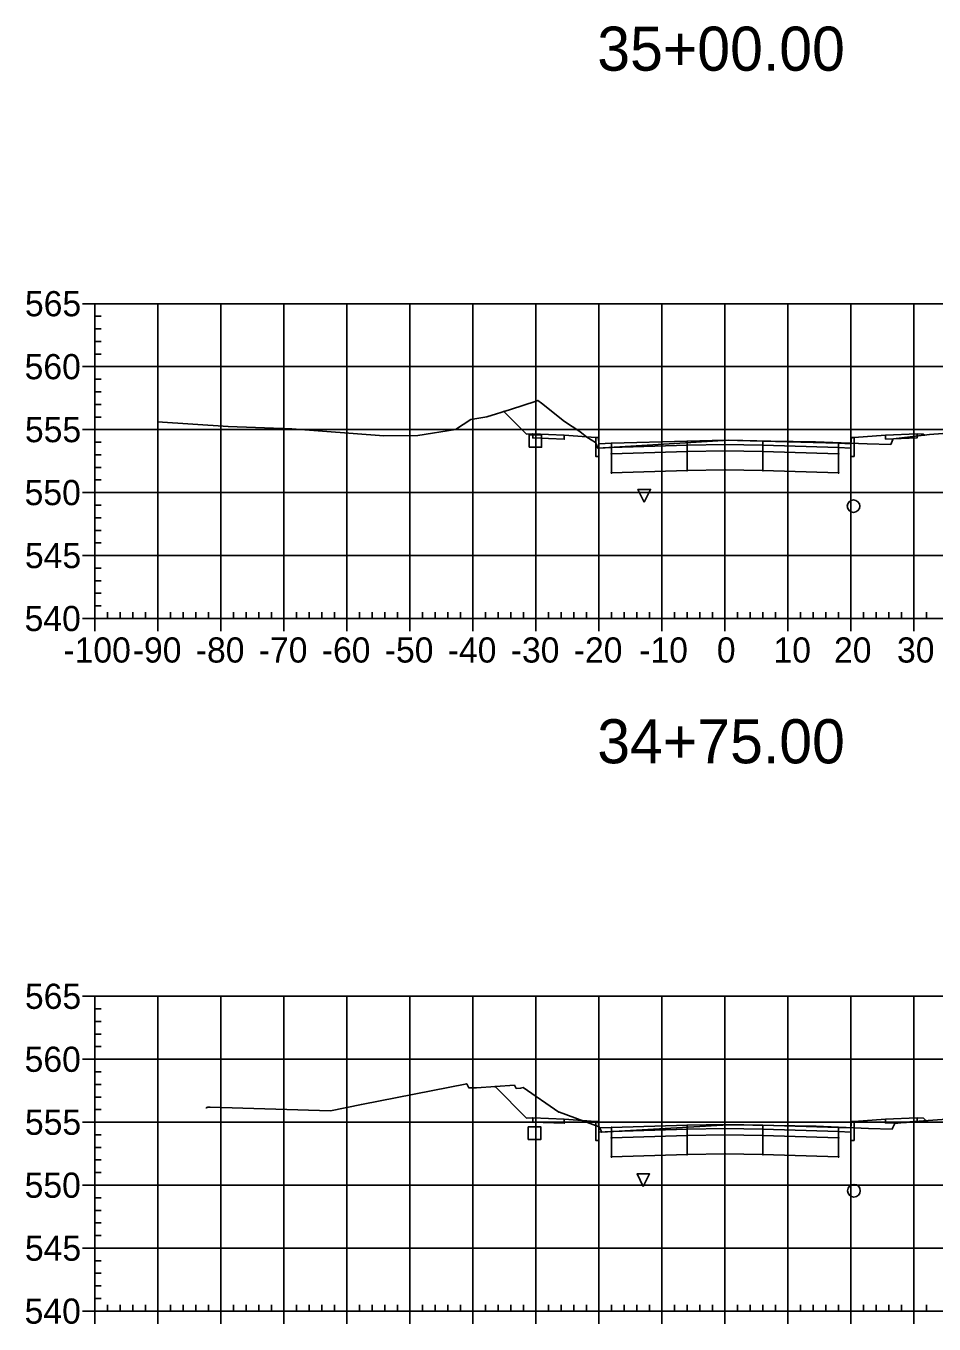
# Model space of a CAD drawing. Extents: x 704834 to 709892, y 372981 to 377533.
# Drawn here: x 709119 to 709263.1, y 376148.8 to 376354.9 of the extents above; entities that cross this region are included whole.
import ezdxf

# ---------------------------------------------------------------- set-up
doc = ezdxf.new("R2010")
doc.units = 0
for name, color, linetype in [('1', 7, 'Continuous'), ('10', 7, 'Continuous'), ('13', 7, 'Continuous'), ('14', 7, 'Continuous'), ('57', 7, 'Continuous'), ('Default_Xsect', 7, 'Continuous'), ('Existing', 7, 'Continuous')]:
    doc.layers.add(name, color=color, linetype=linetype)

msp = doc.modelspace()

# ---------------------------------------------------------------- linework, layer by layer
for points in [[(709198.41, 376290.12), (709194.83, 376293.7)], [(709199.41, 376290.16), (709198.41, 376290.12)], [(709209.41, 376289.56), (709204.41, 376289.96)], [(709250.41, 376289.56), (709255.41, 376289.96)], [(709260.41, 376290.16), (709261.41, 376290.12)], [(709261.41, 376290.12), (709261.58, 376289.95)], [(709198.41, 376181.48), (709193.41, 376186.48)], [(709199.41, 376181.52), (709198.41, 376181.48)], [(709209.41, 376180.92), (709204.41, 376181.32)], [(709250.41, 376180.92), (709255.41, 376181.32)], [(709260.41, 376181.52), (709261.41, 376181.48)], [(709261.41, 376181.48), (709261.83, 376181.06)]]:
    msp.add_lwpolyline(points)
for points in [[(709204.41, 376289.96), (709199.41, 376290.16), (709199.41, 376289.49), (709204.41, 376289.29)], [(709209.91, 376288.56), (709209.83, 376289.56), (709209.41, 376289.56), (709209.41, 376286.56), (709209.91, 376286.56)], [(709249.91, 376286.56), (709250.41, 376286.56), (709250.41, 376289.56), (709250, 376289.56), (709249.91, 376288.56)], [(709255.41, 376289.29), (709260.41, 376289.49), (709260.41, 376290.16), (709255.41, 376289.96)], [(709211.91, 376288.64), (709209.91, 376288.56), (709209.91, 376287.89), (709211.91, 376287.97)], [(709223.91, 376289), (709211.91, 376288.64), (709211.91, 376287.97), (709223.91, 376288.33)], [(709223.91, 376288.33), (709211.91, 376287.97), (709211.91, 376286.97), (709223.91, 376287.33)], [(709223.91, 376287.33), (709211.91, 376286.97), (709211.91, 376283.97), (709223.91, 376284.33)], [(709223.86, 376288.28), (709223.96, 376288.28), (709223.96, 376288.38), (709223.86, 376288.38)], [(709223.86, 376287.28), (709223.96, 376287.28), (709223.96, 376287.38), (709223.86, 376287.38)], [(709229.91, 376289.12), (709223.91, 376289), (709223.91, 376288.33), (709229.91, 376288.45)], [(709229.91, 376288.45), (709223.91, 376288.33), (709223.91, 376287.33), (709229.91, 376287.45)], [(709229.91, 376287.45), (709223.91, 376287.33), (709223.91, 376284.33), (709229.91, 376284.45)], [(709229.86, 376288.4), (709229.96, 376288.4), (709229.96, 376288.5), (709229.86, 376288.5)], [(709229.86, 376287.4), (709229.96, 376287.4), (709229.96, 376287.5), (709229.86, 376287.5)], [(709229.91, 376288.45), (709235.91, 376288.33), (709235.91, 376289), (709229.91, 376289.12)], [(709229.91, 376287.45), (709235.91, 376287.33), (709235.91, 376288.33), (709229.91, 376288.45)], [(709229.91, 376284.45), (709235.91, 376284.33), (709235.91, 376287.33), (709229.91, 376287.45)], [(709235.86, 376288.28), (709235.96, 376288.28), (709235.96, 376288.38), (709235.86, 376288.38)], [(709235.86, 376287.28), (709235.96, 376287.28), (709235.96, 376287.38), (709235.86, 376287.38)], [(709235.91, 376288.33), (709247.91, 376287.97), (709247.91, 376288.64), (709235.91, 376289)], [(709235.91, 376287.33), (709247.91, 376286.97), (709247.91, 376287.97), (709235.91, 376288.33)], [(709235.91, 376284.33), (709247.91, 376283.97), (709247.91, 376286.97), (709235.91, 376287.33)], [(709247.91, 376287.97), (709249.91, 376287.89), (709249.91, 376288.56), (709247.91, 376288.64)], [(709211.86, 376286.92), (709211.96, 376286.92), (709211.96, 376287.02), (709211.86, 376287.02)], [(709247.86, 376286.92), (709247.96, 376286.92), (709247.96, 376287.02), (709247.86, 376287.02)], [(709211.86, 376283.92), (709211.96, 376283.92), (709211.96, 376284.02), (709211.86, 376284.02)], [(709223.86, 376284.28), (709223.96, 376284.28), (709223.96, 376284.38), (709223.86, 376284.38)], [(709229.86, 376284.4), (709229.96, 376284.4), (709229.96, 376284.5), (709229.86, 376284.5)], [(709235.86, 376284.28), (709235.96, 376284.28), (709235.96, 376284.38), (709235.86, 376284.38)], [(709247.86, 376283.92), (709247.96, 376283.92), (709247.96, 376284.02), (709247.86, 376284.02)], [(709204.41, 376181.32), (709199.41, 376181.52), (709199.41, 376180.85), (709204.41, 376180.65)], [(709209.91, 376179.92), (709209.83, 376180.92), (709209.41, 376180.92), (709209.41, 376177.92), (709209.91, 376177.92)], [(709223.91, 376180.36), (709211.91, 376180), (709211.91, 376179.33), (709223.91, 376179.69)], [(709229.91, 376180.48), (709223.91, 376180.36), (709223.91, 376179.69), (709229.91, 376179.81)], [(709229.91, 376179.81), (709235.91, 376179.69), (709235.91, 376180.36), (709229.91, 376180.48)], [(709235.91, 376179.69), (709247.91, 376179.33), (709247.91, 376180), (709235.91, 376180.36)], [(709249.91, 376177.92), (709250.41, 376177.92), (709250.41, 376180.92), (709250, 376180.92), (709249.91, 376179.92)], [(709255.41, 376180.65), (709260.41, 376180.85), (709260.41, 376181.52), (709255.41, 376181.32)], [(709211.91, 376180), (709209.91, 376179.92), (709209.91, 376179.25), (709211.91, 376179.33)], [(709211.86, 376178.28), (709211.96, 376178.28), (709211.96, 376178.38), (709211.86, 376178.38)], [(709223.91, 376179.69), (709211.91, 376179.33), (709211.91, 376178.33), (709223.91, 376178.69)], [(709223.91, 376178.69), (709211.91, 376178.33), (709211.91, 376175.33), (709223.91, 376175.69)], [(709223.86, 376179.64), (709223.96, 376179.64), (709223.96, 376179.74), (709223.86, 376179.74)], [(709223.86, 376178.64), (709223.96, 376178.64), (709223.96, 376178.74), (709223.86, 376178.74)], [(709229.91, 376179.81), (709223.91, 376179.69), (709223.91, 376178.69), (709229.91, 376178.81)], [(709229.91, 376178.81), (709223.91, 376178.69), (709223.91, 376175.69), (709229.91, 376175.81)], [(709229.86, 376179.76), (709229.96, 376179.76), (709229.96, 376179.86), (709229.86, 376179.86)], [(709229.86, 376178.76), (709229.96, 376178.76), (709229.96, 376178.86), (709229.86, 376178.86)], [(709229.91, 376178.81), (709235.91, 376178.69), (709235.91, 376179.69), (709229.91, 376179.81)], [(709229.91, 376175.81), (709235.91, 376175.69), (709235.91, 376178.69), (709229.91, 376178.81)], [(709235.86, 376179.64), (709235.96, 376179.64), (709235.96, 376179.74), (709235.86, 376179.74)], [(709235.86, 376178.64), (709235.96, 376178.64), (709235.96, 376178.74), (709235.86, 376178.74)], [(709235.91, 376178.69), (709247.91, 376178.33), (709247.91, 376179.33), (709235.91, 376179.69)], [(709235.91, 376175.69), (709247.91, 376175.33), (709247.91, 376178.33), (709235.91, 376178.69)], [(709247.86, 376178.28), (709247.96, 376178.28), (709247.96, 376178.38), (709247.86, 376178.38)], [(709247.91, 376179.33), (709249.91, 376179.25), (709249.91, 376179.92), (709247.91, 376180)], [(709211.86, 376175.28), (709211.96, 376175.28), (709211.96, 376175.38), (709211.86, 376175.38)], [(709223.86, 376175.64), (709223.96, 376175.64), (709223.96, 376175.74), (709223.86, 376175.74)], [(709229.86, 376175.76), (709229.96, 376175.76), (709229.96, 376175.86), (709229.86, 376175.86)], [(709235.86, 376175.64), (709235.96, 376175.64), (709235.96, 376175.74), (709235.86, 376175.74)], [(709247.86, 376175.28), (709247.96, 376175.28), (709247.96, 376175.38), (709247.86, 376175.38)]]:
    msp.add_lwpolyline(points, close=True)
at = {"layer": '1'}
for points in [[(709217.1, 376279.32), (709216.1, 376281.32), (709218.1, 376281.32)], [(709216.95, 376170.61), (709215.95, 376172.61), (709217.95, 376172.61)]]:
    msp.add_lwpolyline(points, close=True, dxfattribs=at)
at = {"layer": '10'}
for points in [[(709198.81, 376288.01), (709200.81, 376288.01), (709200.81, 376290.01), (709198.81, 376290.01)], [(709198.69, 376178.08), (709200.69, 376178.08), (709200.69, 376180.08), (709198.69, 376180.08)]]:
    msp.add_lwpolyline(points, close=True, dxfattribs=at)
at = {"layer": '13'}
for centre in [(709250.32, 376278.66), (709250.38, 376169.94)]:
    msp.add_circle(centre, 1, dxfattribs=at)
at = {"layer": '14'}
for points in [[(709194.83, 376293.7), (709194.83, 376293.75), (709194.83, 376293.7), (709194.78, 376293.7), (709194.83, 376293.7), (709194.83, 376293.65), (709194.83, 376293.7), (709194.88, 376293.7)], [(709261.58, 376289.95), (709261.58, 376290), (709261.58, 376289.95), (709261.53, 376289.95), (709261.58, 376289.95), (709261.58, 376289.9), (709261.58, 376289.95), (709261.63, 376289.95)], [(709211.91, 376288.64), (709211.91, 376288.69), (709211.91, 376288.64), (709211.86, 376288.64), (709211.91, 376288.64), (709211.91, 376288.59), (709211.91, 376288.64), (709211.96, 376288.64)], [(709229.91, 376289.12), (709229.91, 376289.17), (709229.91, 376289.12), (709229.86, 376289.12), (709229.91, 376289.12), (709229.91, 376289.07), (709229.91, 376289.12), (709229.96, 376289.12)], [(709247.91, 376288.64), (709247.91, 376288.69), (709247.91, 376288.64), (709247.86, 376288.64), (709247.91, 376288.64), (709247.91, 376288.59), (709247.91, 376288.64), (709247.96, 376288.64)], [(709193.41, 376186.48), (709193.41, 376186.53), (709193.41, 376186.48), (709193.36, 376186.48), (709193.41, 376186.48), (709193.41, 376186.43), (709193.41, 376186.48), (709193.46, 376186.48)], [(709229.91, 376180.48), (709229.91, 376180.53), (709229.91, 376180.48), (709229.86, 376180.48), (709229.91, 376180.48), (709229.91, 376180.43), (709229.91, 376180.48), (709229.96, 376180.48)], [(709261.83, 376181.06), (709261.83, 376181.11), (709261.83, 376181.06), (709261.78, 376181.06), (709261.83, 376181.06), (709261.83, 376181.01), (709261.83, 376181.06), (709261.88, 376181.06)], [(709211.91, 376180), (709211.91, 376180.05), (709211.91, 376180), (709211.86, 376180), (709211.91, 376180), (709211.91, 376179.95), (709211.91, 376180), (709211.96, 376180)], [(709247.91, 376180), (709247.91, 376180.05), (709247.91, 376180), (709247.86, 376180), (709247.91, 376180), (709247.91, 376179.95), (709247.91, 376180), (709247.96, 376180)]]:
    msp.add_lwpolyline(points, dxfattribs=at)
at = {"layer": '57'}
for p, q in [((709127.91, 376310.82), (709129.91, 376310.82)), ((709129.91, 376310.82), (709329.91, 376310.82)), ((709129.91, 376260.82), (709129.91, 376310.82)), ((709129.91, 376260.82), (709129.91, 376310.82)), ((709139.91, 376260.82), (709139.91, 376310.82)), ((709149.91, 376260.82), (709149.91, 376310.82)), ((709159.91, 376260.82), (709159.91, 376310.82)), ((709169.91, 376260.82), (709169.91, 376310.82)), ((709179.91, 376260.82), (709179.91, 376310.82)), ((709189.91, 376260.82), (709189.91, 376310.82)), ((709199.91, 376260.82), (709199.91, 376310.82)), ((709209.91, 376260.82), (709209.91, 376310.82)), ((709219.91, 376260.82), (709219.91, 376310.82)), ((709229.91, 376260.82), (709229.91, 376310.82)), ((709239.91, 376260.82), (709239.91, 376310.82)), ((709249.91, 376260.82), (709249.91, 376310.82)), ((709259.91, 376260.82), (709259.91, 376310.82)), ((709129.91, 376308.82), (709130.91, 376308.82)), ((709129.91, 376306.82), (709130.91, 376306.82)), ((709129.91, 376304.82), (709130.91, 376304.82)), ((709129.91, 376302.82), (709130.91, 376302.82)), ((709127.91, 376300.82), (709129.91, 376300.82)), ((709129.91, 376300.82), (709329.91, 376300.82)), ((709129.91, 376298.82), (709130.91, 376298.82)), ((709129.91, 376296.82), (709130.91, 376296.82)), ((709129.91, 376294.82), (709130.91, 376294.82)), ((709129.91, 376292.82), (709130.91, 376292.82)), ((709127.91, 376290.82), (709129.91, 376290.82)), ((709129.91, 376290.82), (709329.91, 376290.82)), ((709129.91, 376288.82), (709130.91, 376288.82)), ((709129.91, 376286.82), (709130.91, 376286.82)), ((709129.91, 376284.82), (709130.91, 376284.82)), ((709129.91, 376282.82), (709130.91, 376282.82)), ((709127.91, 376280.82), (709129.91, 376280.82)), ((709129.91, 376280.82), (709329.91, 376280.82)), ((709129.91, 376278.82), (709130.91, 376278.82)), ((709129.91, 376276.82), (709130.91, 376276.82)), ((709129.91, 376274.82), (709130.91, 376274.82)), ((709127.91, 376270.82), (709129.91, 376270.82)), ((709129.91, 376272.82), (709130.91, 376272.82)), ((709129.91, 376270.82), (709329.91, 376270.82)), ((709129.91, 376268.82), (709130.91, 376268.82)), ((709129.91, 376266.82), (709130.91, 376266.82)), ((709129.91, 376264.82), (709130.91, 376264.82)), ((709129.91, 376262.82), (709130.91, 376262.82)), ((709127.91, 376260.82), (709129.91, 376260.82)), ((709129.91, 376260.82), (709329.91, 376260.82)), ((709129.91, 376260.82), (709329.91, 376260.82)), ((709129.91, 376258.82), (709129.91, 376260.82)), ((709131.91, 376260.82), (709131.91, 376261.82)), ((709133.91, 376260.82), (709133.91, 376261.82)), ((709135.91, 376260.82), (709135.91, 376261.82)), ((709137.91, 376260.82), (709137.91, 376261.82)), ((709139.91, 376258.82), (709139.91, 376260.82)), ((709141.91, 376260.82), (709141.91, 376261.82)), ((709143.91, 376260.82), (709143.91, 376261.82)), ((709145.91, 376260.82), (709145.91, 376261.82)), ((709147.91, 376260.82), (709147.91, 376261.82)), ((709149.91, 376258.82), (709149.91, 376260.82)), ((709151.91, 376260.82), (709151.91, 376261.82)), ((709153.91, 376260.82), (709153.91, 376261.82)), ((709155.91, 376260.82), (709155.91, 376261.82)), ((709157.91, 376260.82), (709157.91, 376261.82)), ((709159.91, 376258.82), (709159.91, 376260.82)), ((709161.91, 376260.82), (709161.91, 376261.82)), ((709163.91, 376260.82), (709163.91, 376261.82)), ((709165.91, 376260.82), (709165.91, 376261.82)), ((709167.91, 376260.82), (709167.91, 376261.82)), ((709169.91, 376258.82), (709169.91, 376260.82)), ((709171.91, 376260.82), (709171.91, 376261.82)), ((709173.91, 376260.82), (709173.91, 376261.82)), ((709175.91, 376260.82), (709175.91, 376261.82)), ((709177.91, 376260.82), (709177.91, 376261.82)), ((709179.91, 376258.82), (709179.91, 376260.82)), ((709181.91, 376260.82), (709181.91, 376261.82)), ((709183.91, 376260.82), (709183.91, 376261.82)), ((709185.91, 376260.82), (709185.91, 376261.82)), ((709187.91, 376260.82), (709187.91, 376261.82)), ((709189.91, 376258.82), (709189.91, 376260.82)), ((709191.91, 376260.82), (709191.91, 376261.82)), ((709193.91, 376260.82), (709193.91, 376261.82)), ((709195.91, 376260.82), (709195.91, 376261.82)), ((709197.91, 376260.82), (709197.91, 376261.82)), ((709199.91, 376258.82), (709199.91, 376260.82)), ((709201.91, 376260.82), (709201.91, 376261.82)), ((709203.91, 376260.82), (709203.91, 376261.82)), ((709205.91, 376260.82), (709205.91, 376261.82)), ((709207.91, 376260.82), (709207.91, 376261.82)), ((709209.91, 376258.82), (709209.91, 376260.82)), ((709211.91, 376260.82), (709211.91, 376261.82)), ((709213.91, 376260.82), (709213.91, 376261.82)), ((709215.91, 376260.82), (709215.91, 376261.82)), ((709217.91, 376260.82), (709217.91, 376261.82)), ((709219.91, 376258.82), (709219.91, 376260.82)), ((709221.91, 376260.82), (709221.91, 376261.82)), ((709223.91, 376260.82), (709223.91, 376261.82)), ((709225.91, 376260.82), (709225.91, 376261.82)), ((709227.91, 376260.82), (709227.91, 376261.82)), ((709229.91, 376258.82), (709229.91, 376260.82)), ((709231.91, 376260.82), (709231.91, 376261.82)), ((709233.91, 376260.82), (709233.91, 376261.82)), ((709235.91, 376260.82), (709235.91, 376261.82)), ((709237.91, 376260.82), (709237.91, 376261.82)), ((709239.91, 376258.82), (709239.91, 376260.82)), ((709241.91, 376260.82), (709241.91, 376261.82)), ((709243.91, 376260.82), (709243.91, 376261.82)), ((709245.91, 376260.82), (709245.91, 376261.82)), ((709247.91, 376260.82), (709247.91, 376261.82)), ((709249.91, 376258.82), (709249.91, 376260.82)), ((709251.91, 376260.82), (709251.91, 376261.82)), ((709253.91, 376260.82), (709253.91, 376261.82)), ((709255.91, 376260.82), (709255.91, 376261.82)), ((709257.91, 376260.82), (709257.91, 376261.82)), ((709259.91, 376258.82), (709259.91, 376260.82)), ((709261.91, 376260.82), (709261.91, 376261.82)), ((709127.91, 376200.82), (709129.91, 376200.82)), ((709129.91, 376200.82), (709329.91, 376200.82)), ((709129.91, 376150.82), (709129.91, 376200.82)), ((709129.91, 376150.82), (709129.91, 376200.82)), ((709139.91, 376150.82), (709139.91, 376200.82)), ((709149.91, 376150.82), (709149.91, 376200.82)), ((709159.91, 376150.82), (709159.91, 376200.82)), ((709169.91, 376150.82), (709169.91, 376200.82)), ((709179.91, 376150.82), (709179.91, 376200.82)), ((709189.91, 376150.82), (709189.91, 376200.82)), ((709199.91, 376150.82), (709199.91, 376200.82)), ((709209.91, 376150.82), (709209.91, 376200.82)), ((709219.91, 376150.82), (709219.91, 376200.82)), ((709229.91, 376150.82), (709229.91, 376200.82)), ((709239.91, 376150.82), (709239.91, 376200.82)), ((709249.91, 376150.82), (709249.91, 376200.82)), ((709259.91, 376150.82), (709259.91, 376200.82)), ((709129.91, 376198.82), (709130.91, 376198.82)), ((709129.91, 376196.82), (709130.91, 376196.82)), ((709129.91, 376194.82), (709130.91, 376194.82)), ((709129.91, 376192.82), (709130.91, 376192.82)), ((709127.91, 376190.82), (709129.91, 376190.82)), ((709129.91, 376190.82), (709329.91, 376190.82)), ((709129.91, 376188.82), (709130.91, 376188.82)), ((709129.91, 376186.82), (709130.91, 376186.82)), ((709129.91, 376184.82), (709130.91, 376184.82)), ((709129.91, 376182.82), (709130.91, 376182.82)), ((709127.91, 376180.82), (709129.91, 376180.82)), ((709129.91, 376180.82), (709329.91, 376180.82)), ((709129.91, 376178.82), (709130.91, 376178.82)), ((709129.91, 376176.82), (709130.91, 376176.82)), ((709129.91, 376174.82), (709130.91, 376174.82)), ((709129.91, 376172.82), (709130.91, 376172.82)), ((709127.91, 376170.82), (709129.91, 376170.82)), ((709129.91, 376170.82), (709329.91, 376170.82)), ((709129.91, 376168.82), (709130.91, 376168.82)), ((709129.91, 376166.82), (709130.91, 376166.82)), ((709129.91, 376164.82), (709130.91, 376164.82)), ((709129.91, 376162.82), (709130.91, 376162.82)), ((709127.91, 376160.82), (709129.91, 376160.82)), ((709129.91, 376160.82), (709329.91, 376160.82)), ((709129.91, 376158.82), (709130.91, 376158.82)), ((709129.91, 376156.82), (709130.91, 376156.82)), ((709129.91, 376154.82), (709130.91, 376154.82)), ((709129.91, 376152.82), (709130.91, 376152.82)), ((709131.91, 376150.82), (709131.91, 376151.82)), ((709133.91, 376150.82), (709133.91, 376151.82)), ((709135.91, 376150.82), (709135.91, 376151.82)), ((709137.91, 376150.82), (709137.91, 376151.82)), ((709141.91, 376150.82), (709141.91, 376151.82)), ((709143.91, 376150.82), (709143.91, 376151.82)), ((709145.91, 376150.82), (709145.91, 376151.82)), ((709147.91, 376150.82), (709147.91, 376151.82)), ((709151.91, 376150.82), (709151.91, 376151.82)), ((709153.91, 376150.82), (709153.91, 376151.82)), ((709155.91, 376150.82), (709155.91, 376151.82)), ((709157.91, 376150.82), (709157.91, 376151.82)), ((709161.91, 376150.82), (709161.91, 376151.82)), ((709163.91, 376150.82), (709163.91, 376151.82)), ((709165.91, 376150.82), (709165.91, 376151.82)), ((709167.91, 376150.82), (709167.91, 376151.82)), ((709171.91, 376150.82), (709171.91, 376151.82)), ((709173.91, 376150.82), (709173.91, 376151.82)), ((709175.91, 376150.82), (709175.91, 376151.82)), ((709177.91, 376150.82), (709177.91, 376151.82)), ((709181.91, 376150.82), (709181.91, 376151.82)), ((709183.91, 376150.82), (709183.91, 376151.82)), ((709185.91, 376150.82), (709185.91, 376151.82)), ((709187.91, 376150.82), (709187.91, 376151.82)), ((709191.91, 376150.82), (709191.91, 376151.82)), ((709193.91, 376150.82), (709193.91, 376151.82)), ((709195.91, 376150.82), (709195.91, 376151.82)), ((709197.91, 376150.82), (709197.91, 376151.82)), ((709201.91, 376150.82), (709201.91, 376151.82)), ((709203.91, 376150.82), (709203.91, 376151.82)), ((709205.91, 376150.82), (709205.91, 376151.82)), ((709207.91, 376150.82), (709207.91, 376151.82)), ((709211.91, 376150.82), (709211.91, 376151.82)), ((709213.91, 376150.82), (709213.91, 376151.82)), ((709215.91, 376150.82), (709215.91, 376151.82)), ((709217.91, 376150.82), (709217.91, 376151.82)), ((709221.91, 376150.82), (709221.91, 376151.82)), ((709223.91, 376150.82), (709223.91, 376151.82)), ((709225.91, 376150.82), (709225.91, 376151.82)), ((709227.91, 376150.82), (709227.91, 376151.82)), ((709231.91, 376150.82), (709231.91, 376151.82)), ((709233.91, 376150.82), (709233.91, 376151.82)), ((709235.91, 376150.82), (709235.91, 376151.82)), ((709237.91, 376150.82), (709237.91, 376151.82)), ((709241.91, 376150.82), (709241.91, 376151.82)), ((709243.91, 376150.82), (709243.91, 376151.82)), ((709245.91, 376150.82), (709245.91, 376151.82)), ((709247.91, 376150.82), (709247.91, 376151.82)), ((709251.91, 376150.82), (709251.91, 376151.82)), ((709253.91, 376150.82), (709253.91, 376151.82)), ((709255.91, 376150.82), (709255.91, 376151.82)), ((709257.91, 376150.82), (709257.91, 376151.82)), ((709261.91, 376150.82), (709261.91, 376151.82)), ((709127.91, 376150.82), (709129.91, 376150.82)), ((709129.91, 376150.82), (709329.91, 376150.82)), ((709129.91, 376150.82), (709329.91, 376150.82)), ((709129.91, 376148.82), (709129.91, 376150.82)), ((709139.91, 376148.82), (709139.91, 376150.82)), ((709149.91, 376148.82), (709149.91, 376150.82)), ((709159.91, 376148.82), (709159.91, 376150.82)), ((709169.91, 376148.82), (709169.91, 376150.82)), ((709179.91, 376148.82), (709179.91, 376150.82)), ((709189.91, 376148.82), (709189.91, 376150.82)), ((709199.91, 376148.82), (709199.91, 376150.82)), ((709209.91, 376148.82), (709209.91, 376150.82)), ((709219.91, 376148.82), (709219.91, 376150.82)), ((709229.91, 376148.82), (709229.91, 376150.82)), ((709239.91, 376148.82), (709239.91, 376150.82)), ((709249.91, 376148.82), (709249.91, 376150.82)), ((709259.91, 376148.82), (709259.91, 376150.82))]:
    msp.add_line(p, q, dxfattribs=at)
at = {"layer": 'Default_Xsect'}
for points in [[(709194.83, 376293.7), (709198.41, 376290.12), (709199.41, 376290.16), (709204.41, 376289.96), (709209.41, 376289.56), (709209.83, 376289.56), (709209.91, 376288.56), (709211.91, 376288.64), (709223.91, 376289), (709229.91, 376289.12), (709235.91, 376289), (709247.91, 376288.64), (709249.91, 376288.56), (709250, 376289.56), (709250.41, 376289.56), (709255.41, 376289.96), (709260.41, 376290.16), (709261.41, 376290.12), (709261.58, 376289.95)], [(709193.41, 376186.48), (709198.41, 376181.48), (709199.41, 376181.52), (709204.41, 376181.32), (709209.41, 376180.92), (709209.83, 376180.92), (709209.91, 376179.92), (709211.91, 376180), (709223.91, 376180.36), (709229.91, 376180.48), (709235.91, 376180.36), (709247.91, 376180), (709249.91, 376179.92), (709250, 376180.92), (709250.41, 376180.92), (709255.41, 376181.32), (709260.41, 376181.52), (709261.41, 376181.48), (709261.83, 376181.06)]]:
    msp.add_lwpolyline(points, dxfattribs=at)
at = {"layer": 'Existing'}
for points in [[(709139.81, 376292.04), (709151.07, 376291.29), (709161.18, 376290.95), (709175.78, 376289.85), (709181.17, 376289.9), (709187.12, 376290.85), (709189.58, 376292.4), (709192.11, 376292.86), (709195.89, 376294.03), (709199.95, 376295.32), (709200.19, 376295.45), (709200.19, 376295.45), (709200.2, 376295.42), (709200.79, 376295.02), (709204.46, 376292.12), (709206.87, 376290.52), (709207.97, 376289.63), (709209.34, 376288.79), (709209.44, 376288.57), (709209.75, 376287.87), (709219.3, 376288.46), (709230.54, 376289.14), (709237.2, 376288.99), (709244.28, 376288.87), (709252.5, 376288.58), (709256.23, 376288.46), (709256.58, 376289.23), (709256.67, 376289.38), (709262.37, 376290.05), (709272.23, 376290.81)], [(709147.52, 376183.16), (709147.63, 376183.13), (709147.81, 376183.23), (709148.22, 376183.19), (709167.27, 376182.64), (709172.21, 376183.64), (709188.92, 376186.92), (709189.23, 376186.29), (709190.47, 376186.26), (709196.49, 376186.71), (709196.79, 376186.19), (709197.46, 376186.21), (709197.86, 376186.33), (709203.56, 376182.44), (709203.6, 376182.41), (709203.63, 376182.4), (709209.95, 376180.1), (709210.14, 376179.66), (709210.34, 376179.23), (709230.47, 376180.39), (709230.72, 376180.41), (709230.94, 376180.4), (709244.4, 376180.2), (709252.7, 376179.84), (709256.43, 376179.72), (709256.48, 376179.85), (709256.9, 376180.59), (709259.25, 376180.87), (709277.49, 376182.22)]]:
    msp.add_lwpolyline(points, dxfattribs=at)

# ---------------------------------------------------------------- texts
at = {"layer": '1'}
for s, p in [('35+00.00', (709209.64, 376347.82)), ('34+75.00', (709209.64, 376237.82))]:
    msp.add_text(s, height=7, dxfattribs=at).set_placement(p)
at = {"layer": '14'}
for p in [(709199.38, 376290.11), (709199.38, 376289.44), (709260.38, 376290.11), (709260.38, 376289.44), (709204.38, 376289.24), (709255.38, 376289.24), (709199.38, 376181.47), (709199.38, 376180.8), (709204.38, 376180.6), (709255.38, 376180.6), (709260.38, 376181.47), (709260.38, 376180.8)]:
    msp.add_text('+', height=0.1, dxfattribs=at).set_placement(p)
at = {"layer": '57'}
for s, p in [('565', (709118.79, 376308.82)), ('560', (709118.74, 376298.82)), ('555', (709118.79, 376288.82)), ('550', (709118.74, 376278.82)), ('545', (709118.79, 376268.82)), ('540', (709118.74, 376258.82)), ('-100', (709124.9, 376253.82)), ('-90', (709135.91, 376253.82)), ('-80', (709145.91, 376253.82)), ('-70', (709155.91, 376253.82)), ('-60', (709165.91, 376253.82)), ('-50', (709175.91, 376253.82)), ('-40', (709185.91, 376253.82)), ('-30', (709195.91, 376253.82)), ('-20', (709205.91, 376253.82)), ('-10', (709216.3, 376253.82)), ('0', (709228.62, 376253.82)), ('10', (709237.61, 376253.82)), ('20', (709247.22, 376253.82)), ('30', (709257.22, 376253.82)), ('565', (709118.79, 376198.82)), ('560', (709118.74, 376188.82)), ('555', (709118.79, 376178.82)), ('550', (709118.74, 376168.82)), ('545', (709118.79, 376158.82)), ('540', (709118.74, 376148.82))]:
    msp.add_text(s, height=4, dxfattribs=at).set_placement(p)

doc.saveas('drawing.dxf')
